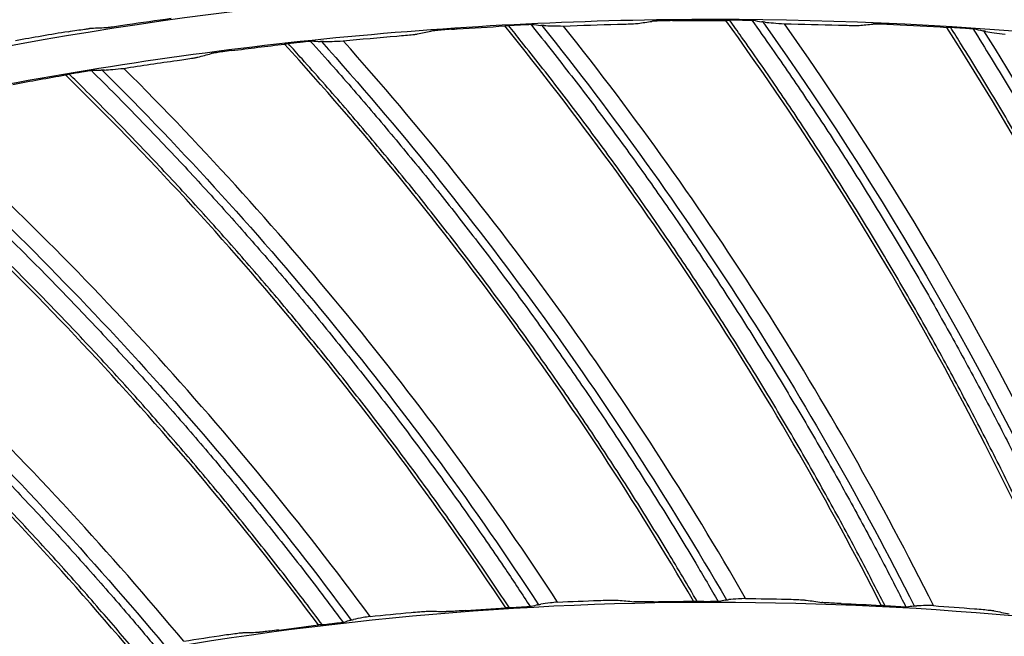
# Model space of a CAD drawing. Header units: centimetres. Extents: x 8435 to 34224, y 15581 to 23928.
# Tile 412 of 656: x 14707.71 to 14713.27, y 23646.4 to 23649.89. Entities that reach past the tile are written whole.
import ezdxf

# ---------------------------------------------------------------- set-up
doc = ezdxf.new("R2010")
doc.units = ezdxf.units.CM
doc.header["$LTSCALE"] = 0.2
doc.layers.add('1', color=7, linetype='Continuous', true_color=0xffffff)

# ---------------------------------------------------------------- blocks, each defined once
blk = doc.blocks.new('A$C992146fe')
at = {"layer": '1', "color": 0, "linetype": 'Continuous', "extrusion": (0, 0, -1)}
for radius in [59.146, 58.16, 57.606, 57.6]:
    blk.add_circle((-566.677, 326.301), radius, dxfattribs=at)
at = {"layer": '1', "color": 0, "linetype": 'Continuous'}
for points, knots in [([(624.857, 326.301), (624.857, 328.223), (624.762, 330.138), (624.383, 333.958), (624.098, 335.86), (622.977, 341.462), (621.873, 345.087), (619.685, 350.361), (618.862, 352.1), (617.053, 355.475), (616.072, 357.106), (612.907, 361.834), (610.5, 364.768), (606.433, 368.83), (605.008, 370.119), (602.065, 372.53), (600.541, 373.658), (597.389, 375.762), (595.761, 376.737), (592.4, 378.533), (590.656, 379.357), (585.357, 381.547), (581.728, 382.644), (574.279, 384.124), (570.423, 384.503), (562.822, 384.498), (559.05, 384.127), (553.436, 383.011), (551.564, 382.542), (547.912, 381.432), (546.124, 380.791), (540.872, 378.614), (537.512, 376.823), (531.127, 372.556), (528.194, 370.144), (524.172, 366.123), (522.894, 364.715), (520.468, 361.762), (519.32, 360.213), (516.144, 355.459), (514.358, 352.117), (512.171, 346.846), (511.523, 345.038), (510.409, 341.37), (509.947, 339.523), (508.836, 333.94), (508.46, 330.166), (508.456, 324.423), (508.55, 322.501), (508.923, 318.712), (509.201, 316.836), (509.938, 313.119), (510.397, 311.278), (511.5, 307.633), (512.147, 305.818), (514.341, 300.515), (516.129, 297.171), (519.287, 292.434), (520.42, 290.902), (522.851, 287.935), (524.139, 286.513), (528.17, 282.478), (531.097, 280.071), (535.849, 276.887), (537.503, 275.893), (540.87, 274.09), (542.588, 273.277), (547.839, 271.097), (551.472, 269.985), (559.009, 268.478), (562.79, 268.106), (568.476, 268.098), (570.374, 268.188), (574.175, 268.557), (576.084, 268.838), (581.697, 269.948), (585.325, 271.045), (590.597, 273.218), (592.332, 274.034), (595.718, 275.839), (597.353, 276.817), (602.091, 279.975), (605.028, 282.374), (609.092, 286.424), (610.388, 287.85), (612.809, 290.791), (613.941, 292.314), (616.051, 295.461), (617.029, 297.086), (618.83, 300.439), (619.656, 302.175), (621.864, 307.483), (622.973, 311.125), (624.099, 316.741), (624.384, 318.646), (624.762, 322.463), (624.857, 324.379), (624.857, 326.301)], [0, 0, 0, 0, 0.015625, 0.015625, 0.03125, 0.03125, 0.0625, 0.0625, 0.078125, 0.078125, 0.09375, 0.09375, 0.125, 0.125, 0.140625, 0.140625, 0.15625, 0.15625, 0.171875, 0.171875, 0.1875, 0.1875, 0.21875, 0.21875, 0.25, 0.25, 0.28125, 0.28125, 0.296875, 0.296875, 0.3125, 0.3125, 0.34375, 0.34375, 0.375, 0.375, 0.390625, 0.390625, 0.40625, 0.40625, 0.4375, 0.4375, 0.453125, 0.453125, 0.46875, 0.46875, 0.5, 0.5, 0.515625, 0.515625, 0.53125, 0.53125, 0.546875, 0.546875, 0.5625, 0.5625, 0.59375, 0.59375, 0.609375, 0.609375, 0.625, 0.625, 0.65625, 0.65625, 0.671875, 0.671875, 0.6875, 0.6875, 0.71875, 0.71875, 0.75, 0.75, 0.765625, 0.765625, 0.78125, 0.78125, 0.8125, 0.8125, 0.828125, 0.828125, 0.84375, 0.84375, 0.875, 0.875, 0.890625, 0.890625, 0.90625, 0.90625, 0.921875, 0.921875, 0.9375, 0.9375, 0.96875, 0.96875, 0.984375, 0.984375, 1, 1, 1, 1]), ([(624.457, 326.301), (624.457, 324.392), (624.363, 322.49), (623.987, 318.698), (623.704, 316.807), (622.586, 311.229), (621.485, 307.612), (619.292, 302.341), (618.472, 300.616), (616.683, 297.287), (615.712, 295.673), (613.616, 292.547), (612.491, 291.035), (610.088, 288.114), (608.801, 286.698), (604.764, 282.676), (601.848, 280.293), (597.142, 277.157), (595.518, 276.185), (592.155, 274.394), (590.433, 273.583), (585.196, 271.424), (581.593, 270.335), (576.02, 269.233), (574.124, 268.954), (570.349, 268.587), (568.464, 268.498), (562.817, 268.506), (559.061, 268.875), (551.576, 270.373), (547.969, 271.476), (542.753, 273.642), (541.048, 274.449), (537.703, 276.24), (536.061, 277.227), (531.341, 280.388), (528.434, 282.779), (524.431, 286.787), (523.152, 288.199), (520.738, 291.145), (519.613, 292.667), (516.476, 297.371), (514.701, 300.693), (512.522, 305.959), (511.879, 307.761), (510.784, 311.382), (510.328, 313.21), (509.596, 316.901), (509.32, 318.764), (508.95, 322.527), (508.856, 324.436), (508.86, 330.139), (509.234, 333.888), (510.337, 339.432), (510.796, 341.267), (511.902, 344.909), (512.546, 346.705), (514.717, 351.939), (516.491, 355.258), (519.645, 359.98), (520.786, 361.518), (523.195, 364.451), (524.464, 365.849), (528.459, 369.842), (531.371, 372.238), (537.713, 376.476), (541.049, 378.255), (546.265, 380.417), (548.041, 381.053), (551.667, 382.155), (553.527, 382.621), (559.102, 383.73), (562.848, 384.098), (570.397, 384.103), (574.227, 383.727), (581.624, 382.256), (585.229, 381.167), (590.491, 378.992), (592.223, 378.174), (595.561, 376.39), (597.178, 375.422), (600.308, 373.333), (601.822, 372.212), (604.745, 369.818), (606.16, 368.538), (610.199, 364.503), (612.589, 361.59), (615.733, 356.894), (616.707, 355.275), (618.503, 351.923), (619.321, 350.195), (621.494, 344.958), (622.59, 341.358), (623.704, 335.794), (623.987, 333.905), (624.363, 330.112), (624.457, 328.209), (624.457, 326.301)], [0, 0, 0, 0, 0.015625, 0.015625, 0.03125, 0.03125, 0.0625, 0.0625, 0.078125, 0.078125, 0.09375, 0.09375, 0.109375, 0.109375, 0.125, 0.125, 0.15625, 0.15625, 0.171875, 0.171875, 0.1875, 0.1875, 0.21875, 0.21875, 0.234375, 0.234375, 0.25, 0.25, 0.28125, 0.28125, 0.3125, 0.3125, 0.328125, 0.328125, 0.34375, 0.34375, 0.375, 0.375, 0.390625, 0.390625, 0.40625, 0.40625, 0.4375, 0.4375, 0.453125, 0.453125, 0.46875, 0.46875, 0.484375, 0.484375, 0.5, 0.5, 0.53125, 0.53125, 0.546875, 0.546875, 0.5625, 0.5625, 0.59375, 0.59375, 0.609375, 0.609375, 0.625, 0.625, 0.65625, 0.65625, 0.6875, 0.6875, 0.703125, 0.703125, 0.71875, 0.71875, 0.75, 0.75, 0.78125, 0.78125, 0.8125, 0.8125, 0.828125, 0.828125, 0.84375, 0.84375, 0.859375, 0.859375, 0.875, 0.875, 0.90625, 0.90625, 0.921875, 0.921875, 0.9375, 0.9375, 0.96875, 0.96875, 0.984375, 0.984375, 1, 1, 1, 1]), ([(617.857, 326.301), (617.857, 329.683), (617.525, 333.009), (616.55, 337.917), (616.145, 339.539), (615.17, 342.756), (614.598, 344.354), (612.671, 349.005), (611.098, 351.945), (608.311, 356.12), (607.307, 357.476), (605.166, 360.085), (604.039, 361.327), (600.496, 364.869), (597.918, 366.989), (593.721, 369.796), (592.266, 370.668), (589.31, 372.247), (587.801, 372.961), (584.721, 374.237), (583.15, 374.801), (579.945, 375.775), (578.302, 376.187), (573.346, 377.174), (570.023, 377.499), (565.015, 377.502), (563.341, 377.421), (559.985, 377.092), (558.312, 376.844), (553.387, 375.864), (550.196, 374.898), (545.547, 372.976), (544.012, 372.251), (541.046, 370.666), (539.611, 369.806), (535.449, 367.027), (532.863, 364.911), (528.081, 360.135), (525.958, 357.543), (523.176, 353.385), (522.315, 351.953), (520.729, 348.992), (520.003, 347.457), (518.074, 342.804), (517.105, 339.612), (515.794, 333.053), (515.458, 329.66), (515.456, 322.977), (515.779, 319.657), (516.759, 314.707), (517.17, 313.061), (518.143, 309.851), (518.705, 308.279), (519.979, 305.197), (520.691, 303.688), (522.266, 300.734), (523.134, 299.283), (525.942, 295.075), (528.06, 292.495), (531.597, 288.951), (532.837, 287.824), (535.439, 285.684), (536.799, 284.675), (540.975, 281.881), (543.914, 280.307), (548.557, 278.378), (550.153, 277.804), (553.374, 276.825), (554.997, 276.418), (559.906, 275.438), (563.229, 275.104), (569.981, 275.097), (573.323, 275.427), (578.23, 276.398), (579.851, 276.801), (583.064, 277.772), (584.663, 278.342), (589.322, 280.268), (592.265, 281.838), (597.829, 285.546), (600.467, 287.706), (605.198, 292.43), (607.318, 295.005), (610.125, 299.193), (610.999, 300.648), (612.584, 303.607), (613.299, 305.116), (615.218, 309.736), (616.2, 312.946), (617.525, 319.571), (617.857, 322.918), (617.857, 326.301)], [0, 0, 0, 0, 0.03125, 0.03125, 0.046875, 0.046875, 0.0625, 0.0625, 0.09375, 0.09375, 0.109375, 0.109375, 0.125, 0.125, 0.15625, 0.15625, 0.171875, 0.171875, 0.1875, 0.1875, 0.203125, 0.203125, 0.21875, 0.21875, 0.25, 0.25, 0.265625, 0.265625, 0.28125, 0.28125, 0.3125, 0.3125, 0.328125, 0.328125, 0.34375, 0.34375, 0.375, 0.375, 0.40625, 0.40625, 0.421875, 0.421875, 0.4375, 0.4375, 0.46875, 0.46875, 0.5, 0.5, 0.53125, 0.53125, 0.546875, 0.546875, 0.5625, 0.5625, 0.578125, 0.578125, 0.59375, 0.59375, 0.625, 0.625, 0.640625, 0.640625, 0.65625, 0.65625, 0.6875, 0.6875, 0.703125, 0.703125, 0.71875, 0.71875, 0.75, 0.75, 0.78125, 0.78125, 0.796875, 0.796875, 0.8125, 0.8125, 0.84375, 0.84375, 0.875, 0.875, 0.90625, 0.90625, 0.921875, 0.921875, 0.9375, 0.9375, 0.96875, 0.96875, 1, 1, 1, 1]), ([(617.457, 326.301), (617.457, 322.944), (617.128, 319.623), (615.813, 313.05), (614.839, 309.865), (612.935, 305.282), (612.225, 303.784), (610.653, 300.849), (609.785, 299.405), (607, 295.249), (604.897, 292.694), (600.203, 288.008), (597.585, 285.864), (592.065, 282.186), (589.145, 280.627), (584.523, 278.717), (582.936, 278.151), (579.748, 277.188), (578.139, 276.788), (573.27, 275.824), (569.955, 275.497), (563.256, 275.504), (559.959, 275.836), (555.088, 276.808), (553.477, 277.212), (550.282, 278.183), (548.698, 278.752), (544.092, 280.666), (541.176, 282.228), (537.032, 285), (535.683, 286.001), (533.101, 288.125), (531.871, 289.242), (528.362, 292.759), (526.26, 295.319), (523.474, 299.494), (522.613, 300.934), (521.05, 303.865), (520.344, 305.362), (519.08, 308.42), (518.522, 309.98), (517.557, 313.164), (517.149, 314.798), (516.176, 319.709), (515.856, 323.004), (515.858, 329.634), (516.192, 333.001), (517.492, 339.508), (518.453, 342.675), (520.367, 347.292), (521.088, 348.815), (522.661, 351.752), (523.515, 353.174), (526.276, 357.299), (528.383, 359.87), (533.127, 364.61), (535.693, 366.709), (539.822, 369.466), (541.246, 370.32), (544.189, 371.892), (545.712, 372.611), (550.324, 374.518), (553.491, 375.477), (558.378, 376.449), (560.037, 376.695), (563.367, 377.022), (565.028, 377.102), (569.997, 377.099), (573.293, 376.776), (578.211, 375.798), (579.841, 375.388), (583.021, 374.422), (584.58, 373.863), (587.636, 372.596), (589.134, 371.888), (592.066, 370.321), (593.509, 369.456), (597.674, 366.671), (600.231, 364.568), (603.747, 361.053), (604.865, 359.821), (606.989, 357.232), (607.986, 355.887), (610.751, 351.745), (612.311, 348.827), (614.224, 344.213), (614.791, 342.627), (615.758, 339.436), (616.16, 337.826), (617.128, 332.957), (617.457, 329.657), (617.457, 326.301)], [0, 0, 0, 0, 0.03125, 0.03125, 0.0625, 0.0625, 0.078125, 0.078125, 0.09375, 0.09375, 0.125, 0.125, 0.15625, 0.15625, 0.1875, 0.1875, 0.203125, 0.203125, 0.21875, 0.21875, 0.25, 0.25, 0.28125, 0.28125, 0.296875, 0.296875, 0.3125, 0.3125, 0.34375, 0.34375, 0.359375, 0.359375, 0.375, 0.375, 0.40625, 0.40625, 0.421875, 0.421875, 0.4375, 0.4375, 0.453125, 0.453125, 0.46875, 0.46875, 0.5, 0.5, 0.53125, 0.53125, 0.5625, 0.5625, 0.578125, 0.578125, 0.59375, 0.59375, 0.625, 0.625, 0.65625, 0.65625, 0.671875, 0.671875, 0.6875, 0.6875, 0.71875, 0.71875, 0.734375, 0.734375, 0.75, 0.75, 0.78125, 0.78125, 0.796875, 0.796875, 0.8125, 0.8125, 0.828125, 0.828125, 0.84375, 0.84375, 0.875, 0.875, 0.890625, 0.890625, 0.90625, 0.90625, 0.9375, 0.9375, 0.953125, 0.953125, 0.96875, 0.96875, 1, 1, 1, 1]), ([(610.877, 326.301), (610.877, 323.379), (610.591, 320.505), (609.747, 316.262), (609.397, 314.86), (608.553, 312.078), (608.059, 310.699), (606.394, 306.685), (605.035, 304.143), (602.622, 300.532), (601.751, 299.356), (599.904, 297.108), (598.932, 296.038), (595.873, 292.982), (593.645, 291.15), (590.01, 288.721), (588.758, 287.972), (586.208, 286.611), (584.905, 285.996), (582.244, 284.894), (580.886, 284.407), (578.113, 283.566), (576.69, 283.209), (572.418, 282.361), (569.551, 282.081), (563.777, 282.08), (560.846, 282.369), (555.182, 283.498), (552.425, 284.333), (548.402, 285.998), (547.076, 286.625), (544.52, 287.993), (543.283, 288.736), (539.691, 291.136), (537.448, 292.973), (533.325, 297.097), (531.497, 299.329), (529.094, 302.923), (528.35, 304.163), (526.979, 306.726), (526.353, 308.05), (524.692, 312.063), (523.856, 314.818), (523.008, 319.073), (522.792, 320.519), (522.507, 323.416), (522.437, 324.861), (522.437, 329.185), (522.717, 332.055), (523.567, 336.339), (523.922, 337.756), (524.761, 340.523), (525.248, 341.88), (526.349, 344.541), (526.964, 345.845), (528.328, 348.399), (529.08, 349.657), (531.501, 353.281), (533.33, 355.507), (537.408, 359.591), (539.683, 361.46), (544.486, 364.67), (547.025, 366.03), (551.043, 367.697), (552.423, 368.193), (555.199, 369.035), (556.599, 369.386), (560.836, 370.23), (563.713, 370.519), (569.551, 370.522), (572.422, 370.238), (576.661, 369.398), (578.063, 369.049), (580.843, 368.209), (582.223, 367.716), (586.238, 366.055), (588.779, 364.699), (592.386, 362.294), (593.56, 361.426), (595.813, 359.58), (596.885, 358.608), (599.946, 355.551), (601.778, 353.327), (604.206, 349.702), (604.96, 348.448), (606.325, 345.897), (606.941, 344.595), (608.046, 341.936), (608.534, 340.579), (609.377, 337.811), (609.735, 336.393), (610.591, 332.11), (610.877, 329.222), (610.877, 326.301)], [0, 0, 0, 0, 0.03125, 0.03125, 0.046875, 0.046875, 0.0625, 0.0625, 0.09375, 0.09375, 0.109375, 0.109375, 0.125, 0.125, 0.15625, 0.15625, 0.171875, 0.171875, 0.1875, 0.1875, 0.203125, 0.203125, 0.21875, 0.21875, 0.25, 0.25, 0.28125, 0.28125, 0.3125, 0.3125, 0.328125, 0.328125, 0.34375, 0.34375, 0.375, 0.375, 0.40625, 0.40625, 0.421875, 0.421875, 0.4375, 0.4375, 0.46875, 0.46875, 0.484375, 0.484375, 0.5, 0.5, 0.53125, 0.53125, 0.546875, 0.546875, 0.5625, 0.5625, 0.578125, 0.578125, 0.59375, 0.59375, 0.625, 0.625, 0.65625, 0.65625, 0.6875, 0.6875, 0.703125, 0.703125, 0.71875, 0.71875, 0.75, 0.75, 0.78125, 0.78125, 0.796875, 0.796875, 0.8125, 0.8125, 0.84375, 0.84375, 0.859375, 0.859375, 0.875, 0.875, 0.90625, 0.90625, 0.921875, 0.921875, 0.9375, 0.9375, 0.953125, 0.953125, 0.96875, 0.96875, 1, 1, 1, 1]), ([(610.457, 326.301), (610.457, 329.194), (610.173, 332.04), (609.339, 336.238), (608.992, 337.626), (608.159, 340.377), (607.669, 341.745), (606.02, 345.723), (604.675, 348.239), (601.497, 353), (599.646, 355.254), (595.605, 359.295), (593.4, 361.108), (589.809, 363.51), (588.565, 364.255), (586.036, 365.606), (584.745, 366.217), (582.11, 367.309), (580.766, 367.791), (578.024, 368.624), (576.619, 368.977), (572.379, 369.821), (569.537, 370.099), (565.252, 370.101), (563.82, 370.032), (560.949, 369.751), (559.518, 369.539), (555.305, 368.701), (552.575, 367.874), (548.598, 366.23), (547.285, 365.61), (544.747, 364.254), (543.52, 363.518), (539.959, 361.14), (537.747, 359.331), (533.657, 355.245), (531.84, 353.028), (529.46, 349.471), (528.724, 348.245), (527.367, 345.712), (526.746, 344.399), (525.096, 340.419), (524.267, 337.688), (523.146, 332.077), (522.858, 329.174), (522.856, 323.458), (523.132, 320.617), (523.971, 316.383), (524.323, 314.974), (525.155, 312.229), (525.636, 310.884), (526.725, 308.247), (527.334, 306.956), (528.682, 304.429), (529.424, 303.187), (531.826, 299.588), (533.639, 297.381), (536.665, 294.349), (537.725, 293.385), (539.951, 291.554), (541.114, 290.691), (544.687, 288.301), (547.201, 286.954), (551.173, 285.304), (552.538, 284.814), (555.293, 283.976), (556.682, 283.628), (560.882, 282.789), (563.724, 282.504), (569.501, 282.498), (572.359, 282.78), (576.557, 283.61), (577.944, 283.956), (580.693, 284.785), (582.061, 285.273), (586.046, 286.921), (588.564, 288.265), (593.323, 291.436), (595.58, 293.284), (599.627, 297.325), (601.441, 299.528), (603.843, 303.111), (604.591, 304.356), (605.946, 306.887), (606.558, 308.178), (608.2, 312.13), (609.04, 314.876), (610.173, 320.543), (610.457, 323.407), (610.457, 326.301)], [0, 0, 0, 0, 0.03125, 0.03125, 0.046875, 0.046875, 0.0625, 0.0625, 0.09375, 0.09375, 0.125, 0.125, 0.15625, 0.15625, 0.171875, 0.171875, 0.1875, 0.1875, 0.203125, 0.203125, 0.21875, 0.21875, 0.25, 0.25, 0.265625, 0.265625, 0.28125, 0.28125, 0.3125, 0.3125, 0.328125, 0.328125, 0.34375, 0.34375, 0.375, 0.375, 0.40625, 0.40625, 0.421875, 0.421875, 0.4375, 0.4375, 0.46875, 0.46875, 0.5, 0.5, 0.53125, 0.53125, 0.546875, 0.546875, 0.5625, 0.5625, 0.578125, 0.578125, 0.59375, 0.59375, 0.625, 0.625, 0.640625, 0.640625, 0.65625, 0.65625, 0.6875, 0.6875, 0.703125, 0.703125, 0.71875, 0.71875, 0.75, 0.75, 0.78125, 0.78125, 0.796875, 0.796875, 0.8125, 0.8125, 0.84375, 0.84375, 0.875, 0.875, 0.90625, 0.90625, 0.921875, 0.921875, 0.9375, 0.9375, 0.96875, 0.96875, 1, 1, 1, 1]), ([(566.192, 370.084), (566.158, 370.084), (566.124, 370.083), (566.067, 370.082), (566.042, 370.081), (566.004, 370.079), (565.989, 370.079), (565.969, 370.077), (565.962, 370.077), (565.958, 370.076)], [0, 0, 0, 0, 0.326551, 0.326551, 0.600499, 0.600499, 0.822121, 0.822121, 1, 1, 1, 1]), ([(566.819, 370.09), (566.822, 370.09), (566.826, 370.091), (566.837, 370.091), (566.844, 370.091), (566.861, 370.092), (566.871, 370.092), (566.895, 370.092), (566.909, 370.092), (566.93, 370.092), (566.937, 370.092), (566.944, 370.092)], [0, 0, 0, 0, 0.195005, 0.195005, 0.388394, 0.388394, 0.606814, 0.606814, 0.868667, 0.868667, 1, 1, 1, 1]), ([(570.715, 363.289), (570.629, 363.487), (570.541, 363.683), (570.354, 364.09), (570.255, 364.3), (570.054, 364.718), (569.951, 364.927), (569.742, 365.341), (569.635, 365.547), (569.418, 365.957), (569.308, 366.162), (569.083, 366.568), (568.969, 366.77), (568.737, 367.172), (568.619, 367.371), (568.38, 367.769), (568.258, 367.967), (568.011, 368.359), (567.886, 368.555), (567.632, 368.943), (567.503, 369.136), (567.241, 369.519), (567.109, 369.71), (566.929, 369.963), (566.883, 370.027), (566.838, 370.091)], [0, 0, 0, 0, 0.082423, 0.082423, 0.171171, 0.171171, 0.259919, 0.259919, 0.348668, 0.348668, 0.437416, 0.437416, 0.526164, 0.526164, 0.614913, 0.614913, 0.703661, 0.703661, 0.792409, 0.792409, 0.881157, 0.881157, 0.969906, 0.969906, 1, 1, 1, 1]), ([(566.984, 370.091), (567.001, 370.091), (567.018, 370.091), (567.047, 370.091), (567.059, 370.09), (567.078, 370.09), (567.086, 370.089), (567.097, 370.089), (567.101, 370.089), (567.103, 370.088), (567.104, 370.088), (567.104, 370.088)], [0, 0, 0, 0, 0.322937, 0.322937, 0.577015, 0.577015, 0.784976, 0.784976, 0.96554, 0.96554, 1, 1, 1, 1]), ([(567.091, 370.089), (567.167, 369.983), (567.242, 369.875), (567.45, 369.578), (567.581, 369.386), (567.839, 369.001), (567.967, 368.807), (568.218, 368.417), (568.341, 368.22), (568.585, 367.825), (568.705, 367.627), (568.942, 367.228), (569.058, 367.027), (569.287, 366.623), (569.4, 366.42), (569.621, 366.013), (569.73, 365.808), (569.944, 365.396), (570.049, 365.189), (570.255, 364.773), (570.357, 364.564), (570.555, 364.144), (570.652, 363.934), (570.816, 363.569), (570.884, 363.416), (570.95, 363.263)], [0, 0, 0, 0, 0.050052, 0.050052, 0.138658, 0.138658, 0.227265, 0.227265, 0.315871, 0.315871, 0.404477, 0.404477, 0.493083, 0.493083, 0.58169, 0.58169, 0.670296, 0.670296, 0.758902, 0.758902, 0.847509, 0.847509, 0.936115, 0.936115, 1, 1, 1, 1]), ([(567.239, 370.067), (567.266, 370.064), (567.298, 370.061), (567.371, 370.055), (567.414, 370.052), (567.46, 370.049)], [0, 0, 0, 0, 0.497553, 0.497553, 1, 1, 1, 1]), ([(559.358, 369.959), (559.391, 369.965), (559.424, 369.97), (559.487, 369.98), (559.517, 369.984), (559.557, 369.99), (559.572, 369.992), (559.588, 369.994), (559.593, 369.994), (559.597, 369.994)], [0, 0, 0, 0, 0.32018, 0.32018, 0.648788, 0.648788, 0.867596, 0.867596, 1, 1, 1, 1]), ([(560.025, 370.036), (559.992, 370.031), (559.958, 370.026), (559.895, 370.017), (559.865, 370.012), (559.824, 370.007), (559.81, 370.005), (559.793, 370.004), (559.788, 370.003), (559.785, 370.003)], [0, 0, 0, 0, 0.319045, 0.319045, 0.65079, 0.65079, 0.868759, 0.868759, 1, 1, 1, 1]), ([(563.693, 369.986), (563.66, 369.984), (563.626, 369.981), (563.569, 369.976), (563.544, 369.974), (563.506, 369.971), (563.491, 369.969), (563.471, 369.967), (563.464, 369.966), (563.46, 369.965)], [0, 0, 0, 0, 0.326559, 0.326559, 0.600501, 0.600501, 0.822126, 0.822126, 1, 1, 1, 1]), ([(564.319, 370.028), (564.321, 370.028), (564.325, 370.029), (564.336, 370.03), (564.344, 370.03), (564.36, 370.032), (564.371, 370.032), (564.394, 370.034), (564.408, 370.035), (564.429, 370.036), (564.437, 370.036), (564.444, 370.037)], [0, 0, 0, 0, 0.195, 0.195, 0.388384, 0.388384, 0.6068, 0.6068, 0.868652, 0.868652, 1, 1, 1, 1]), ([(568.597, 363.46), (568.499, 363.653), (568.4, 363.844), (568.191, 364.24), (568.08, 364.444), (567.855, 364.85), (567.741, 365.052), (567.508, 365.453), (567.39, 365.653), (567.15, 366.05), (567.028, 366.248), (566.781, 366.641), (566.655, 366.836), (566.4, 367.224), (566.271, 367.416), (566.009, 367.8), (565.877, 367.99), (565.608, 368.368), (565.472, 368.556), (565.196, 368.929), (565.056, 369.114), (564.773, 369.482), (564.63, 369.665), (564.436, 369.907), (564.387, 369.969), (564.337, 370.03)], [0, 0, 0, 0, 0.082444, 0.082444, 0.17119, 0.17119, 0.259936, 0.259936, 0.348682, 0.348682, 0.437427, 0.437427, 0.526173, 0.526173, 0.614919, 0.614919, 0.703665, 0.703665, 0.79241, 0.79241, 0.881156, 0.881156, 0.969902, 0.969902, 1, 1, 1, 1]), ([(564.484, 370.039), (564.501, 370.04), (564.518, 370.04), (564.546, 370.041), (564.558, 370.042), (564.577, 370.042), (564.585, 370.043), (564.596, 370.043), (564.6, 370.043), (564.603, 370.042), (564.603, 370.042), (564.603, 370.042)], [0, 0, 0, 0, 0.322925, 0.322925, 0.577013, 0.577013, 0.784971, 0.784971, 0.965523, 0.965523, 1, 1, 1, 1]), ([(564.59, 370.043), (564.672, 369.94), (564.754, 369.838), (564.978, 369.552), (565.12, 369.369), (565.4, 368.999), (565.538, 368.812), (565.811, 368.437), (565.946, 368.248), (566.211, 367.868), (566.343, 367.676), (566.602, 367.291), (566.729, 367.097), (566.981, 366.708), (567.105, 366.511), (567.349, 366.117), (567.47, 365.919), (567.707, 365.52), (567.824, 365.319), (568.053, 364.916), (568.166, 364.713), (568.388, 364.305), (568.497, 364.1), (568.682, 363.746), (568.758, 363.597), (568.833, 363.447)], [0, 0, 0, 0, 0.050054, 0.050054, 0.138658, 0.138658, 0.227263, 0.227263, 0.315868, 0.315868, 0.404472, 0.404472, 0.493077, 0.493077, 0.581682, 0.581682, 0.670286, 0.670286, 0.758891, 0.758891, 0.847496, 0.847496, 0.936101, 0.936101, 1, 1, 1, 1]), ([(564.74, 370.029), (564.767, 370.027), (564.799, 370.026), (564.872, 370.024), (564.915, 370.024), (564.961, 370.023)], [0, 0, 0, 0, 0.497553, 0.497553, 1, 1, 1, 1]), ([(565.571, 370.043), (565.605, 370.044), (565.639, 370.045), (565.701, 370.047), (565.73, 370.048), (565.768, 370.05), (565.781, 370.051), (565.797, 370.052), (565.801, 370.053), (565.804, 370.053)], [0, 0, 0, 0, 0.326895, 0.326895, 0.6521, 0.6521, 0.863538, 0.863538, 1, 1, 1, 1]), ([(568.07, 370.034), (568.104, 370.033), (568.138, 370.032), (568.2, 370.031), (568.229, 370.03), (568.267, 370.03), (568.28, 370.03), (568.296, 370.03), (568.301, 370.03), (568.303, 370.031)], [0, 0, 0, 0, 0.32693, 0.32693, 0.652073, 0.652073, 0.863537, 0.863537, 1, 1, 1, 1]), ([(568.692, 370.039), (568.658, 370.041), (568.625, 370.042), (568.567, 370.044), (568.542, 370.045), (568.504, 370.045), (568.489, 370.046), (568.469, 370.046), (568.462, 370.045), (568.459, 370.045)], [0, 0, 0, 0, 0.326587, 0.326587, 0.60051, 0.60051, 0.822146, 0.822146, 1, 1, 1, 1]), ([(569.319, 370.01), (569.321, 370.01), (569.325, 370.01), (569.336, 370.01), (569.343, 370.01), (569.36, 370.009), (569.37, 370.008), (569.394, 370.007), (569.408, 370.006), (569.429, 370.005), (569.436, 370.005), (569.444, 370.004)], [0, 0, 0, 0, 0.195019, 0.195019, 0.388422, 0.388422, 0.606848, 0.606848, 0.868691, 0.868691, 1, 1, 1, 1]), ([(572.82, 362.997), (572.745, 363.199), (572.668, 363.401), (572.505, 363.818), (572.419, 364.033), (572.241, 364.462), (572.151, 364.676), (571.966, 365.101), (571.871, 365.313), (571.678, 365.735), (571.579, 365.945), (571.378, 366.364), (571.276, 366.572), (571.067, 366.986), (570.961, 367.192), (570.744, 367.603), (570.634, 367.807), (570.41, 368.214), (570.296, 368.416), (570.065, 368.818), (569.947, 369.018), (569.708, 369.415), (569.586, 369.613), (569.421, 369.876), (569.379, 369.943), (569.337, 370.01)], [0, 0, 0, 0, 0.08246, 0.08246, 0.171199, 0.171199, 0.259938, 0.259938, 0.348677, 0.348677, 0.437416, 0.437416, 0.526155, 0.526155, 0.614894, 0.614894, 0.703633, 0.703633, 0.792372, 0.792372, 0.881111, 0.881111, 0.96985, 0.96985, 1, 1, 1, 1]), ([(569.483, 370.002), (569.5, 370.001), (569.517, 370), (569.546, 369.997), (569.558, 369.996), (569.577, 369.995), (569.584, 369.994), (569.595, 369.993), (569.599, 369.992), (569.602, 369.992), (569.602, 369.992), (569.603, 369.992)], [0, 0, 0, 0, 0.322948, 0.322948, 0.577022, 0.577022, 0.784987, 0.784987, 0.96556, 0.96556, 1, 1, 1, 1]), ([(569.59, 369.994), (569.659, 369.883), (569.729, 369.771), (569.919, 369.462), (570.039, 369.263), (570.275, 368.864), (570.391, 368.663), (570.619, 368.259), (570.732, 368.056), (570.953, 367.648), (571.061, 367.443), (571.275, 367.03), (571.379, 366.823), (571.585, 366.407), (571.686, 366.198), (571.884, 365.779), (571.981, 365.568), (572.171, 365.144), (572.264, 364.932), (572.446, 364.505), (572.535, 364.29), (572.709, 363.86), (572.794, 363.644), (572.937, 363.271), (572.996, 363.114), (573.054, 362.957)], [0, 0, 0, 0, 0.050109, 0.050109, 0.138705, 0.138705, 0.227302, 0.227302, 0.315898, 0.315898, 0.404494, 0.404494, 0.493091, 0.493091, 0.581687, 0.581687, 0.670284, 0.670284, 0.75888, 0.75888, 0.847477, 0.847477, 0.936073, 0.936073, 1, 1, 1, 1]), ([(569.737, 369.963), (569.763, 369.958), (569.795, 369.953), (569.868, 369.943), (569.91, 369.938), (569.956, 369.932)], [0, 0, 0, 0, 0.497555, 0.497555, 1, 1, 1, 1]), ([(561.99, 369.843), (562.007, 369.845), (562.024, 369.847), (562.053, 369.85), (562.065, 369.851), (562.084, 369.852), (562.091, 369.853), (562.102, 369.854), (562.106, 369.854), (562.109, 369.854), (562.109, 369.854), (562.11, 369.854)], [0, 0, 0, 0, 0.322933, 0.322933, 0.577017, 0.577017, 0.784977, 0.784977, 0.965536, 0.965536, 1, 1, 1, 1]), ([(562.096, 369.853), (562.184, 369.756), (562.271, 369.658), (562.512, 369.386), (562.663, 369.211), (562.964, 368.857), (563.113, 368.679), (563.407, 368.32), (563.552, 368.139), (563.839, 367.775), (563.981, 367.591), (564.262, 367.221), (564.4, 367.035), (564.674, 366.66), (564.809, 366.471), (565.075, 366.092), (565.207, 365.9), (565.466, 365.515), (565.594, 365.322), (565.846, 364.932), (565.971, 364.736), (566.216, 364.342), (566.336, 364.144), (566.541, 363.8), (566.626, 363.656), (566.709, 363.511)], [0, 0, 0, 0, 0.05005, 0.05005, 0.138651, 0.138651, 0.227252, 0.227252, 0.315853, 0.315853, 0.404453, 0.404453, 0.493054, 0.493054, 0.581655, 0.581655, 0.670256, 0.670256, 0.758857, 0.758857, 0.847458, 0.847458, 0.936059, 0.936059, 1, 1, 1, 1]), ([(562.247, 369.848), (562.273, 369.848), (562.305, 369.849), (562.379, 369.851), (562.422, 369.853), (562.468, 369.855)], [0, 0, 0, 0, 0.497553, 0.497553, 1, 1, 1, 1]), ([(563.076, 369.91), (563.109, 369.913), (563.143, 369.916), (563.205, 369.921), (563.234, 369.924), (563.272, 369.928), (563.285, 369.93), (563.301, 369.932), (563.305, 369.932), (563.308, 369.933)], [0, 0, 0, 0, 0.326903, 0.326903, 0.652094, 0.652094, 0.863538, 0.863538, 1, 1, 1, 1]), ([(561.204, 369.745), (561.171, 369.741), (561.137, 369.737), (561.08, 369.729), (561.056, 369.725), (561.018, 369.719), (561.003, 369.717), (560.983, 369.713), (560.977, 369.712), (560.973, 369.711)], [0, 0, 0, 0, 0.326567, 0.326567, 0.600505, 0.600505, 0.822133, 0.822133, 1, 1, 1, 1]), ([(561.827, 369.823), (561.829, 369.824), (561.833, 369.824), (561.844, 369.826), (561.851, 369.827), (561.868, 369.829), (561.878, 369.831), (561.901, 369.833), (561.915, 369.835), (561.936, 369.837), (561.943, 369.838), (561.951, 369.839)], [0, 0, 0, 0, 0.195007, 0.195007, 0.388399, 0.388399, 0.606818, 0.606818, 0.868667, 0.868667, 1, 1, 1, 1]), ([(566.473, 363.51), (566.364, 363.697), (566.254, 363.882), (566.022, 364.265), (565.9, 364.463), (565.652, 364.855), (565.527, 365.05), (565.271, 365.438), (565.142, 365.631), (564.88, 366.014), (564.747, 366.204), (564.477, 366.582), (564.341, 366.769), (564.065, 367.142), (563.925, 367.327), (563.641, 367.695), (563.498, 367.877), (563.208, 368.24), (563.061, 368.419), (562.764, 368.776), (562.614, 368.953), (562.311, 369.304), (562.158, 369.478), (561.95, 369.709), (561.898, 369.768), (561.845, 369.826)], [0, 0, 0, 0, 0.082482, 0.082482, 0.171225, 0.171225, 0.259968, 0.259968, 0.348711, 0.348711, 0.437454, 0.437454, 0.526197, 0.526197, 0.61494, 0.61494, 0.703682, 0.703682, 0.792425, 0.792425, 0.881168, 0.881168, 0.969911, 0.969911, 1, 1, 1, 1]), ([(560.592, 369.634), (560.625, 369.639), (560.659, 369.644), (560.72, 369.653), (560.749, 369.657), (560.787, 369.664), (560.8, 369.666), (560.815, 369.669), (560.82, 369.67), (560.823, 369.671)], [0, 0, 0, 0, 0.326906, 0.326906, 0.652093, 0.652093, 0.863539, 0.863539, 1, 1, 1, 1]), ([(559.512, 369.506), (559.529, 369.509), (559.546, 369.511), (559.574, 369.516), (559.586, 369.517), (559.605, 369.52), (559.612, 369.521), (559.623, 369.522), (559.627, 369.523), (559.63, 369.523), (559.63, 369.523), (559.631, 369.523)], [0, 0, 0, 0, 0.322917, 0.322917, 0.577009, 0.577009, 0.784964, 0.784964, 0.965509, 0.965509, 1, 1, 1, 1]), ([(559.617, 369.522), (559.711, 369.43), (559.803, 369.337), (560.059, 369.079), (560.22, 368.913), (560.541, 368.577), (560.699, 368.407), (561.013, 368.066), (561.169, 367.893), (561.476, 367.546), (561.628, 367.371), (561.929, 367.018), (562.078, 366.84), (562.373, 366.481), (562.518, 366.3), (562.806, 365.936), (562.948, 365.753), (563.229, 365.384), (563.368, 365.198), (563.642, 364.823), (563.778, 364.634), (564.045, 364.255), (564.176, 364.064), (564.4, 363.732), (564.493, 363.593), (564.585, 363.452)], [0, 0, 0, 0, 0.050034, 0.050034, 0.138627, 0.138627, 0.22722, 0.22722, 0.315813, 0.315813, 0.404406, 0.404406, 0.492999, 0.492999, 0.581593, 0.581593, 0.670186, 0.670186, 0.758779, 0.758779, 0.847372, 0.847372, 0.935966, 0.935966, 1, 1, 1, 1]), ([(559.768, 369.525), (559.795, 369.527), (559.826, 369.529), (559.9, 369.536), (559.942, 369.54), (559.988, 369.544)], [0, 0, 0, 0, 0.497552, 0.497552, 1, 1, 1, 1]), ([(559.35, 369.476), (559.352, 369.477), (559.356, 369.478), (559.367, 369.48), (559.374, 369.482), (559.39, 369.485), (559.401, 369.487), (559.424, 369.491), (559.438, 369.493), (559.459, 369.497), (559.466, 369.498), (559.473, 369.499)], [0, 0, 0, 0, 0.194992, 0.194992, 0.388367, 0.388367, 0.606778, 0.606778, 0.868636, 0.868636, 1, 1, 1, 1]), ([(564.349, 363.438), (564.23, 363.618), (564.109, 363.798), (563.856, 364.167), (563.723, 364.357), (563.453, 364.735), (563.316, 364.923), (563.039, 365.295), (562.899, 365.48), (562.616, 365.847), (562.472, 366.03), (562.181, 366.392), (562.034, 366.571), (561.737, 366.928), (561.587, 367.104), (561.283, 367.455), (561.13, 367.629), (560.819, 367.974), (560.663, 368.145), (560.346, 368.485), (560.186, 368.653), (559.863, 368.986), (559.7, 369.151), (559.48, 369.37), (559.424, 369.425), (559.368, 369.48)], [0, 0, 0, 0, 0.082583, 0.082583, 0.171317, 0.171317, 0.260051, 0.260051, 0.348785, 0.348785, 0.437519, 0.437519, 0.526253, 0.526253, 0.614986, 0.614986, 0.70372, 0.70372, 0.792454, 0.792454, 0.881188, 0.881188, 0.969922, 0.969922, 1, 1, 1, 1]), ([(562.233, 363.246), (562.104, 363.419), (561.973, 363.591), (561.699, 363.945), (561.555, 364.128), (561.264, 364.489), (561.117, 364.669), (560.819, 365.025), (560.669, 365.202), (560.364, 365.552), (560.211, 365.726), (559.9, 366.071), (559.743, 366.242), (559.426, 366.581), (559.266, 366.748), (558.942, 367.081), (558.779, 367.246), (558.45, 367.573), (558.284, 367.735), (557.948, 368.055), (557.779, 368.214), (557.437, 368.528), (557.265, 368.684), (557.033, 368.89), (556.974, 368.942), (556.914, 368.994)], [0, 0, 0, 0, 0.082607, 0.082607, 0.171335, 0.171335, 0.260064, 0.260064, 0.348793, 0.348793, 0.437522, 0.437522, 0.52625, 0.52625, 0.614979, 0.614979, 0.703708, 0.703708, 0.792436, 0.792436, 0.881165, 0.881165, 0.969894, 0.969894, 1, 1, 1, 1]), ([(557.161, 369.05), (557.26, 368.963), (557.357, 368.876), (557.627, 368.633), (557.798, 368.476), (558.137, 368.159), (558.305, 367.999), (558.638, 367.675), (558.803, 367.512), (559.13, 367.183), (559.292, 367.017), (559.613, 366.681), (559.771, 366.512), (560.086, 366.171), (560.242, 365.999), (560.55, 365.652), (560.702, 365.477), (561.004, 365.124), (561.153, 364.946), (561.448, 364.588), (561.594, 364.407), (561.882, 364.044), (562.025, 363.86), (562.267, 363.542), (562.368, 363.408), (562.468, 363.273)], [0, 0, 0, 0, 0.050056, 0.050056, 0.138644, 0.138644, 0.227231, 0.227231, 0.315819, 0.315819, 0.404406, 0.404406, 0.492993, 0.492993, 0.581581, 0.581581, 0.670168, 0.670168, 0.758756, 0.758756, 0.847343, 0.847343, 0.935931, 0.935931, 1, 1, 1, 1]), ([(554.736, 368.438), (554.839, 368.357), (554.942, 368.275), (555.225, 368.048), (555.405, 367.901), (555.761, 367.604), (555.938, 367.454), (556.289, 367.15), (556.463, 366.997), (556.808, 366.687), (556.979, 366.53), (557.319, 366.213), (557.487, 366.054), (557.82, 365.731), (557.986, 365.568), (558.313, 365.239), (558.475, 365.073), (558.797, 364.738), (558.956, 364.569), (559.271, 364.228), (559.427, 364.056), (559.735, 363.709), (559.888, 363.535), (560.148, 363.231), (560.256, 363.103), (560.364, 362.974)], [0, 0, 0, 0, 0.050119, 0.050119, 0.138711, 0.138711, 0.227303, 0.227303, 0.315894, 0.315894, 0.404486, 0.404486, 0.493078, 0.493078, 0.581669, 0.581669, 0.670261, 0.670261, 0.758853, 0.758853, 0.847445, 0.847445, 0.936036, 0.936036, 1, 1, 1, 1]), ([(560.13, 362.934), (559.992, 363.099), (559.851, 363.263), (559.558, 363.601), (559.404, 363.775), (559.093, 364.119), (558.935, 364.29), (558.618, 364.629), (558.458, 364.796), (558.134, 365.129), (557.97, 365.294), (557.641, 365.62), (557.474, 365.782), (557.138, 366.102), (556.969, 366.261), (556.627, 366.574), (556.455, 366.73), (556.107, 367.037), (555.932, 367.189), (555.579, 367.49), (555.4, 367.639), (555.042, 367.933), (554.861, 368.079), (554.617, 368.271), (554.555, 368.32), (554.493, 368.368)], [0, 0, 0, 0, 0.082492, 0.082492, 0.171226, 0.171226, 0.259961, 0.259961, 0.348695, 0.348695, 0.437429, 0.437429, 0.526163, 0.526163, 0.614898, 0.614898, 0.703632, 0.703632, 0.792366, 0.792366, 0.8811, 0.8811, 0.969835, 0.969835, 1, 1, 1, 1]), ([(603.857, 326.301), (603.857, 323.843), (603.616, 321.411), (602.653, 316.598), (601.94, 314.265), (600.545, 310.909), (600.026, 309.812), (598.875, 307.663), (598.239, 306.605), (596.2, 303.562), (594.659, 301.691), (591.222, 298.259), (589.305, 296.69), (585.263, 293.996), (583.125, 292.855), (579.74, 291.456), (578.578, 291.041), (576.243, 290.336), (575.065, 290.043), (571.5, 289.338), (569.072, 289.098), (564.167, 289.103), (561.752, 289.346), (558.185, 290.058), (557.006, 290.354), (554.666, 291.065), (553.506, 291.481), (550.133, 292.883), (547.997, 294.027), (544.963, 296.057), (543.976, 296.79), (542.084, 298.345), (541.184, 299.164), (538.614, 301.738), (537.075, 303.613), (535.035, 306.67), (534.404, 307.725), (533.26, 309.871), (532.743, 310.968), (531.817, 313.207), (531.408, 314.349), (530.702, 316.681), (530.403, 317.877), (529.691, 321.473), (529.456, 323.886), (529.458, 328.742), (529.702, 331.207), (530.654, 335.972), (531.358, 338.291), (532.76, 341.672), (533.288, 342.787), (534.44, 344.938), (535.065, 345.979), (537.087, 349), (538.63, 350.883), (542.103, 354.354), (543.983, 355.891), (547.006, 357.91), (548.049, 358.535), (550.204, 359.687), (551.319, 360.213), (554.697, 361.61), (557.016, 362.312), (561.787, 363.261), (564.251, 363.502), (569.103, 363.499), (571.517, 363.263), (575.118, 362.546), (576.311, 362.247), (578.64, 361.539), (579.782, 361.13), (582.02, 360.202), (583.116, 359.684), (585.264, 358.536), (586.321, 357.903), (589.37, 355.863), (591.243, 354.323), (594.676, 350.891), (596.247, 348.977), (598.946, 344.933), (600.089, 342.797), (601.489, 339.418), (601.905, 338.256), (602.613, 335.919), (602.908, 334.741), (603.616, 331.175), (603.857, 328.758), (603.857, 326.301)], [0, 0, 0, 0, 0.03125, 0.03125, 0.0625, 0.0625, 0.078125, 0.078125, 0.09375, 0.09375, 0.125, 0.125, 0.15625, 0.15625, 0.1875, 0.1875, 0.203125, 0.203125, 0.21875, 0.21875, 0.25, 0.25, 0.28125, 0.28125, 0.296875, 0.296875, 0.3125, 0.3125, 0.34375, 0.34375, 0.359375, 0.359375, 0.375, 0.375, 0.40625, 0.40625, 0.421875, 0.421875, 0.4375, 0.4375, 0.453125, 0.453125, 0.46875, 0.46875, 0.5, 0.5, 0.53125, 0.53125, 0.5625, 0.5625, 0.578125, 0.578125, 0.59375, 0.59375, 0.625, 0.625, 0.65625, 0.65625, 0.671875, 0.671875, 0.6875, 0.6875, 0.71875, 0.71875, 0.75, 0.75, 0.78125, 0.78125, 0.796875, 0.796875, 0.8125, 0.8125, 0.828125, 0.828125, 0.84375, 0.84375, 0.875, 0.875, 0.90625, 0.90625, 0.9375, 0.9375, 0.953125, 0.953125, 0.96875, 0.96875, 1, 1, 1, 1]), ([(564.893, 363.504), (564.865, 363.501), (564.838, 363.498), (564.77, 363.49), (564.734, 363.485), (564.705, 363.48)], [0, 0, 0, 0, 0.362931, 0.362931, 1, 1, 1, 1]), ([(565.358, 363.523), (565.392, 363.524), (565.426, 363.525), (565.483, 363.526), (565.508, 363.526), (565.547, 363.526), (565.562, 363.526), (565.575, 363.526), (565.577, 363.525), (565.579, 363.525)], [0, 0, 0, 0, 0.342898, 0.342898, 0.642656, 0.642656, 0.916415, 0.916415, 1, 1, 1, 1]), ([(565.976, 363.509), (565.942, 363.509), (565.908, 363.508), (565.851, 363.508), (565.825, 363.508), (565.789, 363.508), (565.776, 363.508), (565.762, 363.508), (565.758, 363.509), (565.755, 363.509)], [0, 0, 0, 0, 0.342299, 0.342299, 0.645344, 0.645344, 0.875425, 0.875425, 1, 1, 1, 1]), ([(566.573, 363.509), (566.556, 363.509), (566.538, 363.509), (566.509, 363.51), (566.496, 363.51), (566.475, 363.51), (566.466, 363.51), (566.458, 363.511), (566.456, 363.511), (566.455, 363.511)], [0, 0, 0, 0, 0.326542, 0.326542, 0.613136, 0.613136, 0.879596, 0.879596, 1, 1, 1, 1]), ([(566.721, 363.512), (566.719, 363.511), (566.716, 363.511), (566.707, 363.511), (566.701, 363.51), (566.687, 363.51), (566.678, 363.51), (566.658, 363.51), (566.647, 363.51), (566.627, 363.509), (566.619, 363.509), (566.61, 363.509)], [0, 0, 0, 0, 0.197817, 0.197817, 0.394972, 0.394972, 0.601499, 0.601499, 0.834656, 0.834656, 1, 1, 1, 1]), ([(567.02, 363.545), (566.991, 363.543), (566.964, 363.542), (566.896, 363.538), (566.859, 363.535), (566.83, 363.532)], [0, 0, 0, 0, 0.362925, 0.362925, 1, 1, 1, 1]), ([(567.485, 363.537), (567.519, 363.536), (567.553, 363.535), (567.61, 363.533), (567.635, 363.531), (567.674, 363.529), (567.689, 363.528), (567.701, 363.527), (567.704, 363.527), (567.705, 363.526)], [0, 0, 0, 0, 0.342858, 0.342858, 0.642676, 0.642676, 0.91646, 0.91646, 1, 1, 1, 1]), ([(568.101, 363.488), (568.068, 363.489), (568.034, 363.49), (567.976, 363.493), (567.951, 363.495), (567.915, 363.497), (567.901, 363.498), (567.887, 363.499), (567.883, 363.5), (567.88, 363.5)], [0, 0, 0, 0, 0.342276, 0.342276, 0.645352, 0.645352, 0.875421, 0.875421, 1, 1, 1, 1]), ([(563.236, 363.387), (563.269, 363.39), (563.303, 363.393), (563.361, 363.397), (563.386, 363.399), (563.424, 363.401), (563.439, 363.402), (563.452, 363.402), (563.454, 363.402), (563.456, 363.402)], [0, 0, 0, 0, 0.342851, 0.342851, 0.642684, 0.642684, 0.916468, 0.916468, 1, 1, 1, 1]), ([(563.854, 363.409), (563.82, 363.406), (563.786, 363.404), (563.728, 363.4), (563.703, 363.399), (563.667, 363.397), (563.654, 363.396), (563.639, 363.396), (563.635, 363.396), (563.633, 363.396)], [0, 0, 0, 0, 0.342278, 0.342278, 0.645348, 0.645348, 0.875419, 0.875419, 1, 1, 1, 1]), ([(564.449, 363.443), (564.432, 363.442), (564.415, 363.441), (564.385, 363.44), (564.372, 363.439), (564.351, 363.438), (564.343, 363.438), (564.335, 363.438), (564.333, 363.438), (564.331, 363.438)], [0, 0, 0, 0, 0.326585, 0.326585, 0.613111, 0.613111, 0.879544, 0.879544, 1, 1, 1, 1]), ([(564.597, 363.454), (564.595, 363.454), (564.592, 363.453), (564.583, 363.452), (564.577, 363.452), (564.563, 363.45), (564.554, 363.45), (564.535, 363.448), (564.523, 363.448), (564.503, 363.446), (564.495, 363.446), (564.486, 363.445)], [0, 0, 0, 0, 0.197867, 0.197867, 0.395073, 0.395073, 0.601639, 0.601639, 0.834799, 0.834799, 1, 1, 1, 1]), ([(568.697, 363.454), (568.68, 363.455), (568.663, 363.456), (568.633, 363.458), (568.62, 363.459), (568.599, 363.46), (568.591, 363.461), (568.583, 363.462), (568.581, 363.462), (568.579, 363.462)], [0, 0, 0, 0, 0.326554, 0.326554, 0.613126, 0.613126, 0.87958, 0.87958, 1, 1, 1, 1]), ([(568.845, 363.448), (568.843, 363.447), (568.84, 363.447), (568.831, 363.447), (568.825, 363.448), (568.811, 363.448), (568.802, 363.448), (568.782, 363.449), (568.771, 363.45), (568.751, 363.451), (568.743, 363.451), (568.734, 363.452)], [0, 0, 0, 0, 0.197837, 0.197837, 0.395013, 0.395013, 0.601556, 0.601556, 0.834714, 0.834714, 1, 1, 1, 1]), ([(569.145, 363.464), (569.117, 363.464), (569.089, 363.464), (569.021, 363.464), (568.985, 363.463), (568.955, 363.462)], [0, 0, 0, 0, 0.362926, 0.362926, 1, 1, 1, 1]), ([(569.609, 363.429), (569.643, 363.426), (569.677, 363.423), (569.734, 363.418), (569.759, 363.415), (569.797, 363.411), (569.813, 363.409), (569.825, 363.407), (569.827, 363.407), (569.829, 363.406)], [0, 0, 0, 0, 0.342844, 0.342844, 0.642679, 0.642679, 0.916475, 0.916475, 1, 1, 1, 1]), ([(562.479, 363.275), (562.478, 363.275), (562.475, 363.274), (562.466, 363.273), (562.46, 363.272), (562.446, 363.27), (562.437, 363.269), (562.418, 363.266), (562.406, 363.265), (562.386, 363.263), (562.378, 363.262), (562.37, 363.261)], [0, 0, 0, 0, 0.197794, 0.197794, 0.394927, 0.394927, 0.601436, 0.601436, 0.834588, 0.834588, 1, 1, 1, 1]), ([(562.773, 363.342), (562.745, 363.338), (562.718, 363.333), (562.65, 363.321), (562.614, 363.314), (562.585, 363.308)], [0, 0, 0, 0, 0.362925, 0.362925, 1, 1, 1, 1]), ([(561.74, 363.188), (561.706, 363.184), (561.672, 363.18), (561.615, 363.173), (561.59, 363.17), (561.554, 363.166), (561.541, 363.164), (561.526, 363.163), (561.522, 363.163), (561.52, 363.163)], [0, 0, 0, 0, 0.34219, 0.34219, 0.645394, 0.645394, 0.875412, 0.875412, 1, 1, 1, 1]), ([(562.332, 363.256), (562.315, 363.254), (562.298, 363.252), (562.269, 363.249), (562.256, 363.248), (562.235, 363.246), (562.227, 363.245), (562.218, 363.245), (562.216, 363.245), (562.215, 363.245)], [0, 0, 0, 0, 0.326499, 0.326499, 0.613149, 0.613149, 0.879652, 0.879652, 1, 1, 1, 1]), ([(561.124, 363.132), (561.157, 363.137), (561.191, 363.141), (561.248, 363.149), (561.273, 363.152), (561.311, 363.157), (561.326, 363.158), (561.339, 363.159), (561.341, 363.159), (561.343, 363.159)], [0, 0, 0, 0, 0.342771, 0.342771, 0.642716, 0.642716, 0.916558, 0.916558, 1, 1, 1, 1])]:
    blk.add_open_spline(points, degree=3, knots=knots, dxfattribs=at)
for points in [[(560.522, 370.107), (560.356, 370.084), (560.19, 370.06), (560.025, 370.036)], [(565.804, 370.053), (565.856, 370.061), (565.907, 370.069), (565.958, 370.076)], [(566.192, 370.084), (566.394, 370.086), (566.595, 370.087), (566.797, 370.087)], [(566.797, 370.087), (566.804, 370.088), (566.812, 370.089), (566.819, 370.09)], [(570.673, 363.298), (569.623, 365.692), (568.323, 367.967), (566.797, 370.087)], [(566.944, 370.092), (566.958, 370.092), (566.971, 370.092), (566.984, 370.091)], [(567.104, 370.088), (567.137, 370.083), (567.17, 370.077), (567.203, 370.072)], [(567.239, 370.067), (567.224, 370.068), (567.212, 370.07), (567.203, 370.072)], [(567.214, 370.07), (568.722, 367.945), (570.01, 365.662), (571.045, 363.27)], [(559.358, 369.959), (559.159, 369.927), (558.96, 369.892), (558.762, 369.857)], [(559.785, 370.003), (559.722, 370), (559.659, 369.997), (559.597, 369.994)], [(563.308, 369.933), (563.359, 369.944), (563.41, 369.954), (563.46, 369.965)], [(563.693, 369.986), (563.715, 369.988), (563.737, 369.989), (563.759, 369.991)], [(563.759, 369.991), (563.939, 370.002), (564.118, 370.013), (564.297, 370.024)], [(564.297, 370.024), (564.304, 370.025), (564.312, 370.027), (564.319, 370.028)], [(568.554, 363.467), (567.37, 365.797), (565.942, 367.994), (564.297, 370.024)], [(564.444, 370.037), (564.457, 370.037), (564.47, 370.038), (564.484, 370.039)], [(564.603, 370.042), (564.637, 370.039), (564.67, 370.035), (564.703, 370.031)], [(564.74, 370.029), (564.725, 370.029), (564.713, 370.03), (564.703, 370.031)], [(564.715, 370.03), (566.341, 367.995), (567.757, 365.789), (568.927, 363.46)], [(564.961, 370.023), (565.164, 370.031), (565.368, 370.038), (565.571, 370.043)], [(569.145, 363.464), (567.98, 365.792), (566.579, 367.985), (564.961, 370.023)], [(567.46, 370.049), (567.663, 370.045), (567.867, 370.04), (568.07, 370.034)], [(571.263, 363.261), (570.232, 365.652), (568.959, 367.922), (567.46, 370.049)], [(568.303, 370.031), (568.355, 370.035), (568.407, 370.04), (568.459, 370.045)], [(568.692, 370.039), (568.894, 370.03), (569.095, 370.02), (569.296, 370.008)], [(569.296, 370.008), (569.304, 370.009), (569.311, 370.009), (569.319, 370.01)], [(572.779, 363.008), (571.867, 365.458), (570.699, 367.804), (569.296, 370.008)], [(569.444, 370.004), (569.457, 370.003), (569.47, 370.003), (569.483, 370.002)], [(569.603, 369.992), (569.635, 369.984), (569.668, 369.977), (569.701, 369.969)], [(569.737, 369.963), (569.722, 369.965), (569.71, 369.967), (569.701, 369.969)], [(569.712, 369.967), (571.096, 367.759), (572.251, 365.406), (573.149, 362.959)], [(561.951, 369.839), (561.964, 369.84), (561.977, 369.842), (561.99, 369.843)], [(562.11, 369.854), (562.143, 369.852), (562.177, 369.85), (562.21, 369.848)], [(562.247, 369.848), (562.232, 369.848), (562.219, 369.848), (562.21, 369.848)], [(562.221, 369.848), (563.962, 367.909), (565.501, 365.787), (566.803, 363.528)], [(562.468, 369.855), (562.67, 369.875), (562.873, 369.893), (563.076, 369.91)], [(567.02, 363.545), (565.723, 365.803), (564.199, 367.913), (562.468, 369.855)], [(561.204, 369.745), (561.404, 369.771), (561.604, 369.795), (561.805, 369.818)], [(561.805, 369.818), (561.812, 369.819), (561.819, 369.821), (561.827, 369.823)], [(566.43, 363.514), (565.114, 365.773), (563.563, 367.885), (561.805, 369.818)], [(559.988, 369.544), (560.189, 369.576), (560.39, 369.606), (560.592, 369.634)], [(560.823, 369.671), (560.873, 369.684), (560.923, 369.698), (560.973, 369.711)], [(559.631, 369.523), (559.664, 369.523), (559.698, 369.523), (559.731, 369.523)], [(559.768, 369.525), (559.753, 369.524), (559.741, 369.524), (559.731, 369.523)], [(559.743, 369.524), (561.591, 367.687), (563.249, 365.657), (564.677, 363.475)], [(564.893, 363.504), (563.47, 365.685), (561.828, 367.704), (559.988, 369.544)], [(558.733, 369.363), (558.931, 369.4), (559.13, 369.436), (559.328, 369.47)], [(559.328, 369.47), (559.336, 369.472), (559.343, 369.474), (559.35, 369.476)], [(564.306, 363.44), (562.864, 365.62), (561.194, 367.641), (559.328, 369.47)], [(559.473, 369.499), (559.486, 369.501), (559.499, 369.504), (559.512, 369.506)], [(562.773, 363.342), (561.227, 365.438), (559.472, 367.361), (557.53, 369.093)], [(562.19, 363.245), (560.625, 365.339), (558.843, 367.261), (556.876, 368.981)], [(557.286, 369.059), (559.237, 367.33), (561.008, 365.398), (562.559, 363.301)], [(554.86, 368.454), (556.906, 366.84), (558.785, 365.012), (560.452, 363.008)], [(560.664, 363.061), (559.001, 365.065), (557.139, 366.884), (555.102, 368.503)], [(560.087, 362.93), (558.406, 364.931), (556.517, 366.749), (554.455, 368.353)], [(564.893, 363.504), (565.048, 363.511), (565.203, 363.517), (565.358, 363.523)], [(565.579, 363.525), (565.637, 363.52), (565.696, 363.514), (565.755, 363.509)], [(565.976, 363.509), (566.127, 363.512), (566.279, 363.513), (566.43, 363.514)], [(566.455, 363.511), (566.446, 363.512), (566.438, 363.513), (566.43, 363.514)], [(566.61, 363.509), (566.598, 363.509), (566.585, 363.509), (566.573, 363.509)], [(566.792, 363.527), (566.768, 363.522), (566.744, 363.517), (566.721, 363.512)], [(566.792, 363.527), (566.801, 363.528), (566.813, 363.53), (566.83, 363.532)], [(567.02, 363.545), (567.175, 363.543), (567.33, 363.54), (567.485, 363.537)], [(567.705, 363.526), (567.764, 363.518), (567.822, 363.509), (567.88, 363.5)], [(562.773, 363.342), (562.927, 363.358), (563.081, 363.373), (563.236, 363.387)], [(563.456, 363.402), (563.515, 363.4), (563.574, 363.398), (563.633, 363.396)], [(563.854, 363.409), (564.004, 363.42), (564.155, 363.43), (564.306, 363.44)], [(564.331, 363.438), (564.323, 363.439), (564.314, 363.439), (564.306, 363.44)], [(564.486, 363.445), (564.474, 363.445), (564.461, 363.444), (564.449, 363.443)], [(564.667, 363.473), (564.644, 363.467), (564.62, 363.46), (564.597, 363.454)], [(564.667, 363.473), (564.675, 363.475), (564.688, 363.478), (564.705, 363.48)], [(568.101, 363.488), (568.252, 363.482), (568.403, 363.475), (568.554, 363.467)], [(568.579, 363.462), (568.571, 363.464), (568.563, 363.465), (568.554, 363.467)], [(568.734, 363.452), (568.722, 363.452), (568.709, 363.453), (568.697, 363.454)], [(568.917, 363.459), (568.893, 363.455), (568.869, 363.451), (568.845, 363.448)], [(568.917, 363.459), (568.925, 363.46), (568.938, 363.461), (568.955, 363.462)], [(569.145, 363.464), (569.3, 363.453), (569.455, 363.441), (569.609, 363.429)], [(569.829, 363.406), (569.886, 363.394), (569.944, 363.382), (570.002, 363.37)], [(562.548, 363.298), (562.525, 363.291), (562.502, 363.283), (562.479, 363.275)], [(562.548, 363.298), (562.557, 363.301), (562.569, 363.304), (562.585, 363.308)], [(561.343, 363.159), (561.402, 363.161), (561.461, 363.162), (561.52, 363.163)], [(561.74, 363.188), (561.89, 363.208), (562.04, 363.227), (562.19, 363.245)], [(562.215, 363.245), (562.207, 363.245), (562.198, 363.245), (562.19, 363.245)], [(562.37, 363.261), (562.357, 363.259), (562.345, 363.258), (562.332, 363.256)], [(560.664, 363.061), (560.817, 363.085), (560.97, 363.109), (561.124, 363.132)]]:
    blk.add_open_spline(points, degree=3, dxfattribs=at)

msp = doc.modelspace()

# ---------------------------------------------------------------- block references
at = {"xscale": 0.5, "yscale": 0.5, "zscale": 0.5}
msp.add_blockref('A$C992146fe', (14428.3007, 23464.8437), dxfattribs=at)

doc.saveas('drawing.dxf')
